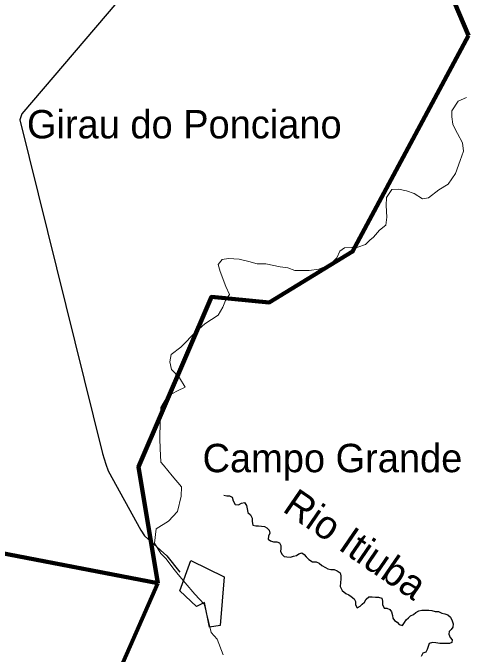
# Model space of a CAD drawing. Extents: x 553962 to 842807, y 8883888 to 9032388.
# Drawn here: x 738822 to 746782, y 8897058 to 8908355 of the extents above; entities that cross this region are included whole.
import ezdxf
from ezdxf.enums import TextEntityAlignment as Align

# ---------------------------------------------------------------- set-up
doc = ezdxf.new("R2010")
doc.units = 0
doc.header["$LTSCALE"] = 150
for name, color, linetype, lineweight in [('12', 7, 'Continuous', 25), ('14', 7, 'Continuous', 13), ('21', 7, 'Continuous', 25), ('24', 7, 'Continuous', 25), ('9', 7, 'Continuous', 90)]:
    doc.layers.add(name, color=color, linetype=linetype, lineweight=lineweight)
doc.layers.add('41', color=7, linetype='Continuous')
doc.layers.add('49', color=7, linetype='Continuous')

msp = doc.modelspace()

# ---------------------------------------------------------------- linework, layer by layer
at = {"layer": '12'}
msp.add_lwpolyline([(746519.8, 8913147), (744583.5, 8912890.8), (744456, 8912865.6), (744221.3, 8912764.1), (744164.9, 8912662.3), (738981.9, 8906574.2), (738945.9, 8906472.4), (740401.6, 8900591.2), (740457, 8900407.7), (740497.3, 8900290.4), (741074.2, 8899240), (741140.1, 8899143.1), (741531, 8898790.9), (741761.4, 8898500.5)], dxfattribs=at)
at = {"layer": '14'}
for points in [[(745102.2, 8904352.2), (745168.7, 8904403), (745276.1, 8904525), (745383.4, 8904616.5), (745404.3, 8904754), (745394.9, 8904962.9), (745395.4, 8905100.4), (745492.7, 8905242.9), (745609.9, 8905247.8), (745752.4, 8905222.1), (745884.7, 8905170.9), (746032.1, 8905078.9), (746139.1, 8905094), (746317.9, 8905236.3), (746481.3, 8905337.9), (746614.5, 8905526.1), (746696.8, 8905755.2), (746753.5, 8905918.1), (746733.6, 8906065.9), (746647.6, 8906229), (746602.1, 8906315.7), (746566.7, 8906392.2), (746546.8, 8906524.7), (746547.2, 8906631.7), (746659.9, 8906799.6), (746807.9, 8906865.5)], [(741412.4, 8901164.9), (741428.6, 8901404.3), (741541.4, 8901602.8), (741720, 8901694.2), (741852.7, 8901760.1), (741756.5, 8901923.3), (741614.4, 8902071.3), (741584.3, 8902208.9), (741610.3, 8902336.2), (741778.9, 8902463.3), (742049.9, 8902742.9), (742198.1, 8902875.1), (742433, 8903027.5), (742520.2, 8903170), (742566.4, 8903287.1), (742633.1, 8903393.9), (742572.5, 8903536.7), (742471.5, 8903801.7), (742436.3, 8903924.1), (742508, 8904010.5), (742615, 8904030.7), (742803.5, 8904015.1), (742976.5, 8903974), (743119, 8903933), (743276.9, 8903932.7), (743526.4, 8903881.3), (743658.8, 8903865.8), (743785.9, 8903814.6), (744035.5, 8903814.1), (744208.8, 8903839.3), (744407.8, 8903920.4), (744525.4, 8904042.5), (744576.8, 8904159.5), (744658.5, 8904215.4), (744892.9, 8904230.3), (745030.6, 8904275.9), (745102.2, 8904352.2)], [(742523.1, 8897046.9), (742417.1, 8897322.1), (742310.6, 8897439.5), (742250.5, 8897714.7), (742190.2, 8897938.9), (742027.8, 8898112.4), (741855.3, 8898316.5), (741733.6, 8898464.5), (741637.2, 8898581.8), (741520.6, 8898734.9), (741424.2, 8898831.8), (741312.8, 8899015.4), (741344.3, 8899265), (741558.7, 8899402.1), (741717.3, 8899569.9), (741784.5, 8899839.8), (741790.2, 8900007.9), (741627.9, 8900201.8), (741470.7, 8900385.4), (741425, 8900441.6), (741415.7, 8900681), (741411.2, 8900849.1), (741412.4, 8901164.9)]]:
    msp.add_lwpolyline(points, dxfattribs=at)
at = {"layer": '21'}
msp.add_lwpolyline([(741953.3, 8898708.5), (742539, 8898421), (742473.5, 8897565.2), (742282.6, 8897532.8), (742195.4, 8897971), (742053.9, 8897898.6), (741759, 8898176.9)], close=True, dxfattribs=at)
at = {"layer": '24'}
for points in [[(742537.4, 8899861.4), (742586, 8899849), (742636.8, 8899848.6), (742682.4, 8899822.9), (742702.3, 8899761.6), (742732.4, 8899695.2), (742793.4, 8899689.7), (742844.5, 8899719.9), (742900.5, 8899729.8), (742935.7, 8899678.6), (742945.5, 8899617.4), (742960.3, 8899551.1), (743005.8, 8899510.1), (743035.9, 8899453.8), (743035.5, 8899392.7), (743045.2, 8899331.5), (743096, 8899321), (743146.9, 8899320.7), (743197.7, 8899315.3), (743248.5, 8899304.8), (743294.1, 8899284.1), (743334.5, 8899243.1), (743344.3, 8899187), (743323.6, 8899136.2), (743318.2, 8899085.3), (743358.7, 8899054.4), (743409.4, 8899038.8), (743470.5, 8899038.4), (743516.1, 8899017.8), (743536.1, 8898971.8), (743535.8, 8898920.9), (743535.4, 8898864.8), (743560.5, 8898813.8), (743595.8, 8898777.9), (743646.7, 8898772.4), (743707.7, 8898767), (743763.7, 8898781.9), (743814.7, 8898796.8), (743855.6, 8898827.1), (743906.5, 8898842.1), (743947, 8898811.3), (743982.3, 8898770.3), (744032.9, 8898724.1), (744093.6, 8898683), (744159.7, 8898682.6), (744210.5, 8898661.9), (744261, 8898620.8), (744321.8, 8898584.7), (744367.5, 8898564.1), (744418.2, 8898548.5), (744474.2, 8898548.1), (744530, 8898527.4), (744580.6, 8898491.4), (744595.5, 8898440.3), (744595.1, 8898379.2), (744589.6, 8898318.1), (744584, 8898251.9), (744619.1, 8898180.4), (744679.8, 8898129.1), (744735.6, 8898103.3), (744776.1, 8898072.4), (744831.7, 8898031.3), (744851.8, 8897985.3), (744851.4, 8897929.3), (744881.5, 8897873.1), (744932.6, 8897903.3), (744968.4, 8897938.8), (745009.3, 8897974.2), (745040.2, 8898024.9), (745086.3, 8898070.4), (745147.3, 8898070.1), (745203.2, 8898064.6), (745259.2, 8898064.2), (745315, 8898043.5), (745329.9, 8897992.5), (745329.5, 8897931.3), (745354.5, 8897870.1), (745405.3, 8897869.7), (745456, 8897843.9), (745486.3, 8897803), (745506.2, 8897741.7), (745510.9, 8897690.8), (745541.2, 8897649.8), (745586.8, 8897624.1), (745622.1, 8897583.1), (745677.9, 8897562.4), (745713.9, 8897618.2), (745744.7, 8897663.8), (745785.6, 8897699.2), (745821.5, 8897734.6), (745872.5, 8897759.8), (745913.5, 8897795.2), (745964.5, 8897820.3), (746020.5, 8897835.2), (746076.5, 8897834.9), (746142.6, 8897834.4), (746193.4, 8897829), (746254.3, 8897808.3), (746315.3, 8897807.9), (746371.1, 8897782), (746421.9, 8897766.4)], [(746421.9, 8897766.4), (746477.7, 8897750.8), (746523.2, 8897709.8), (746553.3, 8897648.4), (746573.3, 8897592.3), (746567.8, 8897536.3), (746537, 8897495.7), (746501.2, 8897460.3), (746495.7, 8897409.4), (746520.8, 8897353.2), (746556.1, 8897312.2), (746549.6, 8897261.7), (746504.8, 8897246.3), (746443.7, 8897246.7), (746387.8, 8897247.1), (746336.9, 8897247.4), (746265.8, 8897258.1), (746209.9, 8897263.5), (746148.8, 8897248.6), (746133.1, 8897192.7), (746112.4, 8897141.9), (746091.8, 8897096.2), (746035.7, 8897076.2), (746009.8, 8897015.2)]]:
    msp.add_lwpolyline(points, dxfattribs=at)
at = {"layer": '9'}
for p, q in [((746844.1, 8907956.8), (741055, 8921600.7)), ((742318.1, 8903350.9), (743333.5, 8903255.5)), ((742318.1, 8903350.9), (743333.5, 8903255.5)), ((741371.9, 8898310.2), (736775.3, 8899194.4))]:
    msp.add_line(p, q, dxfattribs=at)
for points in [[(741371.9, 8898310.2), (736775.3, 8899194.4), (730163.4, 8902976.8), (725291.2, 8902898), (725401.2, 8914588.3), (719613.1, 8922670.1)], [(741371.9, 8898310.2), (741034.6, 8900357.7), (742318.1, 8903350.9), (743333.5, 8903255.5), (744802.2, 8904149.6), (746844.1, 8907956.8)], [(724638.9, 8891123.6), (729122.2, 8896139.1), (740717.5, 8896813.6), (741371.9, 8898310.2)]]:
    msp.add_lwpolyline(points, dxfattribs=at)

# ---------------------------------------------------------------- texts
at = {"layer": '41'}
for s, p in [('Girau do Ponciano', (739070.3, 8906143.2)), ('Campo Grande', (742160.9, 8900263.3))]:
    msp.add_text(s, height=500, dxfattribs=at).set_placement(p)
at = {"layer": '49'}
msp.add_text('Rio Itiuba', height=500, rotation=325.606, dxfattribs=at).set_placement((744712.7, 8898789.2), align=Align.CENTER)

doc.saveas('drawing.dxf')
